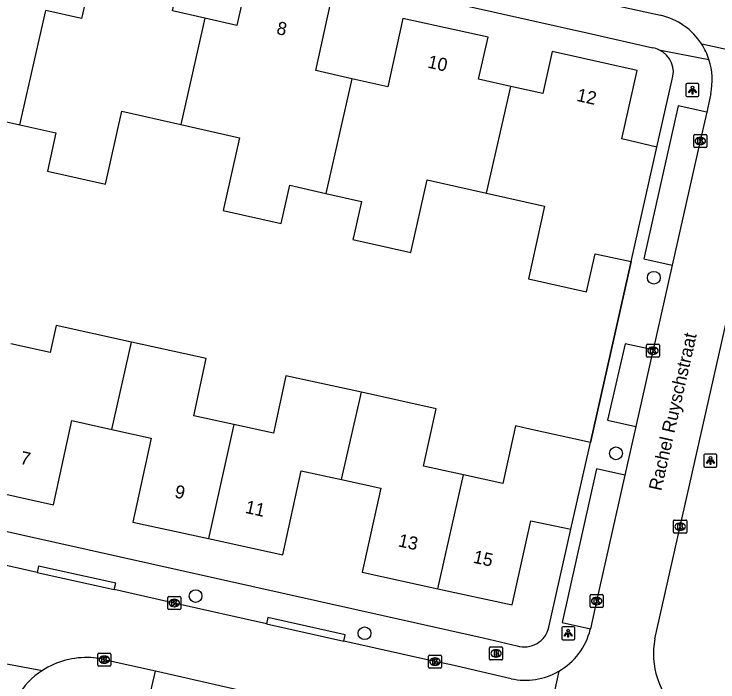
# Model space of a CAD drawing. Extents: x 161771 to 163125, y 382479 to 383177.
# Drawn here: x 162651.4 to 162705.3, y 382690.8 to 382742 of the extents above; entities that cross this region are included whole.
import ezdxf

# ---------------------------------------------------------------- set-up
doc = ezdxf.new("R2010")
doc.units = 0
for name, color, linetype in [('IMGEO_Boom', 7, 'Continuous'), ('IMGEO_Brandkraan', 7, 'Continuous'), ('IMGEO_Kolk', 7, 'Continuous'), ('IMGEO_Lichtpunt', 7, 'Continuous'), ('IMGEO_Muur', 7, 'Continuous'), ('IMGEO_Openbare_ruimte_label', 7, 'Continuous'), ('IMGEO_Pand', 7, 'Continuous'), ('IMGEO_Pand_nummerreeks', 7, 'Continuous'), ('IMGEO_Rijbaan_lokaal_open', 7, 'Continuous'), ('IMGEO_Voetpad_open', 7, 'Continuous')]:
    doc.layers.add(name, color=color, linetype=linetype)

msp = doc.modelspace()

# ---------------------------------------------------------------- linework, layer by layer
at = {"layer": 'IMGEO_Boom'}
for centre in [(162700.344, 382721.8), (162697.444, 382708.341), (162665.257, 382697.403), (162678.192, 382694.553)]:
    msp.add_circle(centre, 0.489, dxfattribs=at)
at = {"layer": 'IMGEO_Brandkraan'}
for p, q in [((162687.764, 382692.58), (162687.764, 382693.432)), ((162687.839, 382693.506), (162688.691, 382693.506)), ((162688.252, 382693.286), (162688.277, 382693.286)), ((162688.765, 382693.432), (162688.765, 382692.58)), ((162688.275, 382692.726), (162688.25, 382692.726)), ((162688.691, 382692.506), (162687.839, 382692.506))]:
    msp.add_line(p, q, dxfattribs=at)
for points in [[(162687.764, 382692.58), (162687.764, 382693.432)], [(162687.839, 382693.506), (162688.691, 382693.506)], [(162688.112, 382693.206), (162688.112, 382692.806), (162688.325, 382692.806)], [(162688.343, 382693.206), (162688.112, 382693.206)], [(162688.291, 382693.125), (162688.237, 382693.125), (162688.237, 382693.049)], [(162688.765, 382693.432), (162688.765, 382692.58)], [(162688.237, 382693.049), (162688.29, 382693.049)], [(162688.299, 382692.973), (162688.237, 382692.973), (162688.237, 382692.892)], [(162688.237, 382692.892), (162688.299, 382692.892)], [(162688.691, 382692.506), (162687.839, 382692.506)]]:
    msp.add_lwpolyline(points, dxfattribs=at)
for centre, radius, start, end in [((162687.841, 382693.43), 0.0765, 91.552, 178.448), ((162687.841, 382693.43), 0.0765, 91.552, 178.448), ((162688.292, 382693.087), 0.0379, 267.8285, 90.9355), ((162688.347, 382693.061), 0.145, 59.4692, 91.5367), ((162688.372, 382693.108), 0.0922, 285.5137, 58.1501), ((162688.689, 382693.43), 0.0765, 1.552, 88.448), ((162688.689, 382693.43), 0.0765, 1.552, 88.448), ((162687.841, 382692.582), 0.0765, 181.552, 268.448), ((162687.841, 382692.582), 0.0765, 181.552, 268.448), ((162688.3, 382692.932), 0.0404, 269.8759, 90.5077), ((162688.331, 382693.057), 0.251, 268.6676, 293.5347), ((162688.377, 382692.916), 0.105, 301.3115, 78.989), ((162688.689, 382692.582), 0.0765, 271.552, 358.448), ((162688.689, 382692.582), 0.0765, 271.552, 358.448)]:
    msp.add_arc(centre, radius, start, end, dxfattribs=at)
for centre, major_axis, ratio, start_param, end_param in [((162688.251, 382693.006), (-0.387, 0.002), 0.722429, 4.712389, 7.853982), ((162688.276, 382693.006), (-0.39, 0.002), 0.717154, 1.570796, 4.712389)]:
    msp.add_ellipse(centre, major_axis=major_axis, ratio=ratio, start_param=start_param, end_param=end_param, dxfattribs=at)
at = {"layer": 'IMGEO_Kolk'}
for p, q in [((162703.399, 382731.852), (162703.399, 382732.704)), ((162703.474, 382732.778), (162704.326, 382732.778)), ((162703.887, 382732.558), (162703.912, 382732.558)), ((162704.4, 382732.704), (162704.4, 382731.852)), ((162703.91, 382731.998), (162703.885, 382731.998)), ((162704.326, 382731.778), (162703.474, 382731.778)), ((162699.775, 382715.78), (162699.775, 382716.632)), ((162699.85, 382716.706), (162700.702, 382716.706)), ((162700.263, 382716.486), (162700.288, 382716.486)), ((162700.776, 382716.632), (162700.776, 382715.78)), ((162700.702, 382715.706), (162699.85, 382715.706)), ((162700.286, 382715.926), (162700.261, 382715.926)), ((162701.859, 382702.305), (162701.859, 382703.157)), ((162701.934, 382703.231), (162702.786, 382703.231)), ((162702.347, 382703.011), (162702.372, 382703.011)), ((162702.86, 382703.157), (162702.86, 382702.305)), ((162702.786, 382702.231), (162701.934, 382702.231)), ((162702.37, 382702.451), (162702.345, 382702.451)), ((162695.461, 382696.597), (162695.461, 382697.449)), ((162695.536, 382697.523), (162696.388, 382697.523)), ((162696.462, 382697.449), (162696.462, 382696.597)), ((162663.122, 382696.445), (162663.122, 382697.297)), ((162663.197, 382697.371), (162664.049, 382697.371)), ((162663.61, 382697.151), (162663.635, 382697.151)), ((162664.123, 382697.297), (162664.123, 382696.445)), ((162695.949, 382697.303), (162695.974, 382697.303)), ((162664.049, 382696.371), (162663.197, 382696.371)), ((162663.633, 382696.591), (162663.608, 382696.591)), ((162696.388, 382696.523), (162695.536, 382696.523)), ((162695.972, 382696.743), (162695.947, 382696.743)), ((162657.765, 382692.103), (162657.765, 382692.955)), ((162657.84, 382693.029), (162658.692, 382693.029)), ((162658.253, 382692.809), (162658.278, 382692.809)), ((162658.766, 382692.955), (162658.766, 382692.103)), ((162683.089, 382691.956), (162683.089, 382692.808)), ((162683.164, 382692.882), (162684.016, 382692.882)), ((162683.577, 382692.662), (162683.602, 382692.662)), ((162684.09, 382692.808), (162684.09, 382691.956)), ((162658.692, 382692.029), (162657.84, 382692.029)), ((162658.276, 382692.249), (162658.251, 382692.249)), ((162683.6, 382692.102), (162683.575, 382692.102)), ((162684.016, 382691.882), (162683.164, 382691.882))]:
    msp.add_line(p, q, dxfattribs=at)
for points in [[(162703.399, 382731.852), (162703.399, 382732.704)], [(162703.474, 382732.778), (162704.326, 382732.778)], [(162703.72, 382732.478), (162703.843, 382732.478), (162703.843, 382732.327), (162703.973, 382732.478), (162704.137, 382732.478), (162703.991, 382732.327), (162704.144, 382732.078), (162703.992, 382732.078), (162703.907, 382732.242), (162703.843, 382732.175), (162703.843, 382732.078), (162703.72, 382732.078), (162703.72, 382732.478)], [(162704.4, 382732.704), (162704.4, 382731.852)], [(162704.326, 382731.778), (162703.474, 382731.778)], [(162699.775, 382715.78), (162699.775, 382716.632)], [(162699.85, 382716.706), (162700.702, 382716.706)], [(162700.096, 382716.406), (162700.219, 382716.406), (162700.219, 382716.255), (162700.349, 382716.406), (162700.513, 382716.406), (162700.367, 382716.255), (162700.52, 382716.006), (162700.368, 382716.006), (162700.283, 382716.17), (162700.219, 382716.103), (162700.219, 382716.006), (162700.096, 382716.006), (162700.096, 382716.406)], [(162700.776, 382716.632), (162700.776, 382715.78)], [(162700.702, 382715.706), (162699.85, 382715.706)], [(162701.859, 382702.305), (162701.859, 382703.157)], [(162701.934, 382703.231), (162702.786, 382703.231)], [(162702.18, 382702.931), (162702.303, 382702.931), (162702.303, 382702.78), (162702.433, 382702.931), (162702.597, 382702.931), (162702.451, 382702.78), (162702.604, 382702.531), (162702.452, 382702.531), (162702.367, 382702.695), (162702.303, 382702.628), (162702.303, 382702.531), (162702.18, 382702.531), (162702.18, 382702.931)], [(162702.86, 382703.157), (162702.86, 382702.305)], [(162702.786, 382702.231), (162701.934, 382702.231)], [(162695.461, 382696.597), (162695.461, 382697.449)], [(162695.536, 382697.523), (162696.388, 382697.523)], [(162696.462, 382697.449), (162696.462, 382696.597)], [(162663.122, 382696.445), (162663.122, 382697.297)], [(162663.197, 382697.371), (162664.049, 382697.371)], [(162663.443, 382697.071), (162663.566, 382697.071), (162663.566, 382696.92), (162663.696, 382697.071), (162663.86, 382697.071), (162663.714, 382696.92), (162663.867, 382696.671), (162663.715, 382696.671), (162663.63, 382696.835), (162663.566, 382696.768), (162663.566, 382696.671), (162663.443, 382696.671), (162663.443, 382697.071)], [(162664.123, 382697.297), (162664.123, 382696.445)], [(162695.782, 382697.223), (162695.905, 382697.223), (162695.905, 382697.072), (162696.035, 382697.223), (162696.199, 382697.223), (162696.053, 382697.072), (162696.206, 382696.823), (162696.054, 382696.823), (162695.969, 382696.987), (162695.905, 382696.92), (162695.905, 382696.823), (162695.782, 382696.823), (162695.782, 382697.223)], [(162664.049, 382696.371), (162663.197, 382696.371)], [(162696.388, 382696.523), (162695.536, 382696.523)], [(162657.765, 382692.103), (162657.765, 382692.955)], [(162657.84, 382693.029), (162658.692, 382693.029)], [(162658.086, 382692.729), (162658.209, 382692.729), (162658.209, 382692.578), (162658.339, 382692.729), (162658.503, 382692.729), (162658.357, 382692.578), (162658.51, 382692.329), (162658.358, 382692.329), (162658.273, 382692.493), (162658.209, 382692.426), (162658.209, 382692.329), (162658.086, 382692.329), (162658.086, 382692.729)], [(162658.766, 382692.955), (162658.766, 382692.103)], [(162683.089, 382691.956), (162683.089, 382692.808)], [(162683.164, 382692.882), (162684.016, 382692.882)], [(162683.41, 382692.582), (162683.533, 382692.582), (162683.533, 382692.431), (162683.663, 382692.582), (162683.827, 382692.582), (162683.681, 382692.431), (162683.834, 382692.182), (162683.682, 382692.182), (162683.597, 382692.346), (162683.533, 382692.279), (162683.533, 382692.182), (162683.41, 382692.182), (162683.41, 382692.582)], [(162684.09, 382692.808), (162684.09, 382691.956)], [(162658.692, 382692.029), (162657.84, 382692.029)], [(162684.016, 382691.882), (162683.164, 382691.882)]]:
    msp.add_lwpolyline(points, dxfattribs=at)
for centre, start, end in [((162703.476, 382732.702), 91.552, 178.448), ((162703.476, 382732.702), 91.552, 178.448), ((162704.324, 382732.702), 1.552, 88.448), ((162704.324, 382732.702), 1.552, 88.448), ((162703.476, 382731.854), 181.552, 268.448), ((162703.476, 382731.854), 181.552, 268.448), ((162704.324, 382731.854), 271.552, 358.448), ((162704.324, 382731.854), 271.552, 358.448), ((162699.852, 382716.63), 91.552, 178.448), ((162699.852, 382716.63), 91.552, 178.448), ((162700.7, 382716.63), 1.552, 88.448), ((162700.7, 382716.63), 1.552, 88.448), ((162699.852, 382715.782), 181.552, 268.448), ((162699.852, 382715.782), 181.552, 268.448), ((162700.7, 382715.782), 271.552, 358.448), ((162700.7, 382715.782), 271.552, 358.448), ((162701.936, 382703.155), 91.552, 178.448), ((162701.936, 382703.155), 91.552, 178.448), ((162702.784, 382703.155), 1.552, 88.448), ((162702.784, 382703.155), 1.552, 88.448), ((162701.936, 382702.307), 181.552, 268.448), ((162701.936, 382702.307), 181.552, 268.448), ((162702.784, 382702.307), 271.552, 358.448), ((162702.784, 382702.307), 271.552, 358.448), ((162695.538, 382697.447), 91.552, 178.448), ((162695.538, 382697.447), 91.552, 178.448), ((162696.386, 382697.447), 1.552, 88.448), ((162696.386, 382697.447), 1.552, 88.448), ((162663.199, 382697.295), 91.552, 178.448), ((162663.199, 382697.295), 91.552, 178.448), ((162664.047, 382697.295), 1.552, 88.448), ((162664.047, 382697.295), 1.552, 88.448), ((162663.199, 382696.447), 181.552, 268.448), ((162663.199, 382696.447), 181.552, 268.448), ((162664.047, 382696.447), 271.552, 358.448), ((162664.047, 382696.447), 271.552, 358.448), ((162695.538, 382696.599), 181.552, 268.448), ((162695.538, 382696.599), 181.552, 268.448), ((162696.386, 382696.599), 271.552, 358.448), ((162696.386, 382696.599), 271.552, 358.448), ((162657.842, 382692.953), 91.552, 178.448), ((162657.842, 382692.953), 91.552, 178.448), ((162658.69, 382692.953), 1.552, 88.448), ((162658.69, 382692.953), 1.552, 88.448), ((162683.166, 382692.806), 91.552, 178.448), ((162683.166, 382692.806), 91.552, 178.448), ((162684.014, 382692.806), 1.552, 88.448), ((162684.014, 382692.806), 1.552, 88.448), ((162657.842, 382692.105), 181.552, 268.448), ((162657.842, 382692.105), 181.552, 268.448), ((162658.69, 382692.105), 271.552, 358.448), ((162658.69, 382692.105), 271.552, 358.448), ((162683.166, 382691.958), 181.552, 268.448), ((162683.166, 382691.958), 181.552, 268.448), ((162684.014, 382691.958), 271.552, 358.448), ((162684.014, 382691.958), 271.552, 358.448)]:
    msp.add_arc(centre, 0.0765, start, end, dxfattribs=at)
for centre, major_axis, ratio, start_param, end_param in [((162703.886, 382732.278), (-0.387, 0.002), 0.722429, 4.712389, 7.853982), ((162703.911, 382732.278), (-0.39, 0.002), 0.717154, 1.570796, 4.712389), ((162700.262, 382716.206), (-0.387, 0.002), 0.722429, 4.712389, 7.853982), ((162700.287, 382716.206), (-0.39, 0.002), 0.717154, 1.570796, 4.712389), ((162702.346, 382702.731), (-0.387, 0.002), 0.722429, 4.712389, 7.853982), ((162702.371, 382702.731), (-0.39, 0.002), 0.717154, 1.570796, 4.712389), ((162663.609, 382696.871), (-0.387, 0.002), 0.722429, 4.712389, 7.853982), ((162663.634, 382696.871), (-0.39, 0.002), 0.717154, 1.570796, 4.712389), ((162695.948, 382697.023), (-0.387, 0.002), 0.722429, 4.712389, 7.853982), ((162695.973, 382697.023), (-0.39, 0.002), 0.717154, 1.570796, 4.712389), ((162658.252, 382692.529), (-0.387, 0.002), 0.722429, 4.712389, 7.853982), ((162658.277, 382692.529), (-0.39, 0.002), 0.717154, 1.570796, 4.712389), ((162683.576, 382692.382), (-0.387, 0.002), 0.722429, 4.712389, 7.853982), ((162683.601, 382692.382), (-0.39, 0.002), 0.717154, 1.570796, 4.712389)]:
    msp.add_ellipse(centre, major_axis=major_axis, ratio=ratio, start_param=start_param, end_param=end_param, dxfattribs=at)
at = {"layer": 'IMGEO_Lichtpunt'}
for p, q in [((162702.805, 382736.583), (162702.805, 382735.776)), ((162702.805, 382736.583), (162702.805, 382735.776)), ((162703.707, 382736.678), (162702.899, 382736.678)), ((162703.707, 382736.678), (162702.899, 382736.678)), ((162703.801, 382735.776), (162703.801, 382736.583)), ((162703.801, 382735.776), (162703.801, 382736.583)), ((162702.899, 382735.682), (162703.707, 382735.682)), ((162702.899, 382735.682), (162703.707, 382735.682)), ((162704.182, 382708.194), (162704.182, 382707.387)), ((162704.182, 382708.194), (162704.182, 382707.387)), ((162705.084, 382708.289), (162704.276, 382708.289)), ((162705.084, 382708.289), (162704.276, 382708.289)), ((162705.178, 382707.387), (162705.178, 382708.194)), ((162705.178, 382707.387), (162705.178, 382708.194)), ((162704.276, 382707.293), (162705.084, 382707.293)), ((162704.276, 382707.293), (162705.084, 382707.293)), ((162693.29, 382694.958), (162693.29, 382694.151)), ((162693.29, 382694.958), (162693.29, 382694.151)), ((162694.192, 382695.053), (162693.384, 382695.053)), ((162694.192, 382695.053), (162693.384, 382695.053)), ((162694.286, 382694.151), (162694.286, 382694.958)), ((162694.286, 382694.151), (162694.286, 382694.958)), ((162693.384, 382694.057), (162694.192, 382694.057)), ((162693.384, 382694.057), (162694.192, 382694.057))]:
    msp.add_line(p, q, dxfattribs=at)
for points in [[(162703.179, 382736.247), (162703.218, 382736.219), (162703.03, 382735.957), (162702.992, 382735.984), (162703.179, 382736.247)], [(162703.281, 382736.199), (162703.328, 382736.199), (162703.328, 382735.877), (162703.281, 382735.877), (162703.281, 382736.199)], [(162703.391, 382736.219), (162703.429, 382736.246), (162703.616, 382735.984), (162703.577, 382735.956), (162703.391, 382736.219)], [(162704.556, 382707.858), (162704.595, 382707.83), (162704.407, 382707.568), (162704.369, 382707.595), (162704.556, 382707.858)], [(162704.658, 382707.81), (162704.705, 382707.81), (162704.705, 382707.488), (162704.658, 382707.488), (162704.658, 382707.81)], [(162704.768, 382707.83), (162704.806, 382707.857), (162704.993, 382707.595), (162704.954, 382707.567), (162704.768, 382707.83)], [(162693.664, 382694.622), (162693.703, 382694.594), (162693.515, 382694.332), (162693.477, 382694.359), (162693.664, 382694.622)], [(162693.766, 382694.574), (162693.813, 382694.574), (162693.813, 382694.252), (162693.766, 382694.252), (162693.766, 382694.574)], [(162693.876, 382694.594), (162693.914, 382694.621), (162694.101, 382694.359), (162694.062, 382694.331), (162693.876, 382694.594)]]:
    msp.add_lwpolyline(points, dxfattribs=at)
for centre in [(162703.304, 382736.381), (162704.681, 382707.992), (162693.789, 382694.756)]:
    msp.add_circle(centre, 0.0994, dxfattribs=at)
for centre, start, end in [((162702.899, 382736.583), 90, 180), ((162702.899, 382736.583), 90, 180), ((162703.707, 382736.583), 0, 90), ((162703.707, 382736.583), 0, 90), ((162702.899, 382735.776), 180, 270), ((162702.899, 382735.776), 180, 270), ((162703.707, 382735.776), 270, 0), ((162703.707, 382735.776), 270, 360), ((162704.276, 382708.194), 90, 180), ((162704.276, 382708.194), 90, 180), ((162705.084, 382708.194), 0, 90), ((162705.084, 382708.194), 0, 90), ((162704.276, 382707.387), 180, 270), ((162704.276, 382707.387), 180, 270), ((162705.084, 382707.387), 270, 0), ((162705.084, 382707.387), 270, 360), ((162693.384, 382694.958), 90, 180), ((162693.384, 382694.958), 90, 180), ((162694.192, 382694.958), 0, 90), ((162694.192, 382694.958), 0, 90), ((162693.384, 382694.151), 180, 270), ((162693.384, 382694.151), 180, 270), ((162694.192, 382694.151), 270, 0), ((162694.192, 382694.151), 270, 360)]:
    msp.add_arc(centre, 0.0946, start, end, dxfattribs=at)
at = {"layer": 'IMGEO_Muur'}
msp.add_lwpolyline([(162698.608, 382723.038), (162695.498, 382709.178)], dxfattribs=at)
at = {"layer": 'IMGEO_Pand'}
for points in [[(162665.955, 382741.686), (162663.475, 382742.24), (162664.194, 382745.46), (162657.734, 382746.937), (162656.532, 382741.659), (162653.794, 382742.271)], [(162677.22, 382737.05), (162674.452, 382737.668), (162675.622, 382742.908), (162669.123, 382744.359), (162668.404, 382741.139), (162665.955, 382741.686)], [(162651.787, 382733.517), (162653.794, 382742.271)], [(162665.955, 382741.686), (162664.133, 382733.537)], [(162689.397, 382736.451), (162686.927, 382737.003), (162687.646, 382740.223), (162681.137, 382741.676), (162679.967, 382736.436), (162677.22, 382737.05)], [(162700.566, 382731.809), (162697.895, 382732.433), (162699.065, 382737.673), (162692.555, 382739.126), (162691.836, 382735.906), (162689.397, 382736.451)], [(162640.71, 382738.765), (162645.2, 382737.759), (162643.954, 382732.2), (162648.411, 382731.201), (162649.067, 382734.127), (162651.787, 382733.517)], [(162677.22, 382737.05), (162675.229, 382728.264)], [(162687.519, 382728.275), (162689.397, 382736.451)], [(162651.787, 382733.517), (162654.567, 382732.894), (162653.911, 382729.968), (162658.349, 382728.974), (162659.6, 382734.553), (162664.133, 382733.537)], [(162664.133, 382733.537), (162668.62, 382732.531), (162667.369, 382726.952), (162671.816, 382725.956), (162672.472, 382728.882), (162675.229, 382728.264)], [(162698.608, 382723.038), (162700.566, 382731.809)], [(162675.229, 382728.264), (162677.953, 382727.653), (162677.337, 382724.904), (162677.297, 382724.727), (162681.734, 382723.733), (162682.98, 382729.292), (162687.519, 382728.275)], [(162687.519, 382728.275), (162691.982, 382727.275), (162690.736, 382721.716), (162695.193, 382720.717), (162695.849, 382723.643), (162698.608, 382723.038)], [(162660.347, 382716.866), (162654.576, 382718.128), (162654.128, 382716.077), (162651.12, 382716.735)], [(162658.837, 382710.177), (162660.347, 382716.866)], [(162668.195, 382710.544), (162665.113, 382711.218), (162666.074, 382715.614), (162660.347, 382716.866)], [(162677.947, 382713.017), (162672.17, 382714.28), (162671.209, 382709.884), (162668.195, 382710.544)], [(162676.417, 382706.332), (162677.947, 382713.017)], [(162685.768, 382706.701), (162682.717, 382707.368), (162683.678, 382711.764), (162677.947, 382713.017)], [(162648.625, 382705.662), (162654.367, 382704.406), (162655.776, 382710.847), (162658.837, 382710.177)], [(162668.195, 382710.544), (162666.233, 382701.81)], [(162695.498, 382709.178), (162690.614, 382710.247), (162689.744, 382710.437), (162688.783, 382706.041), (162685.768, 382706.701)], [(162658.837, 382710.177), (162661.865, 382709.515), (162660.456, 382703.074), (162666.233, 382701.81)], [(162693.992, 382702.525), (162695.498, 382709.178)], [(162666.233, 382701.81), (162671.932, 382700.564), (162673.341, 382707.005), (162676.417, 382706.332)], [(162683.798, 382697.968), (162685.768, 382706.701)], [(162676.417, 382706.332), (162679.429, 382705.673), (162678.02, 382699.232), (162683.798, 382697.968)], [(162683.798, 382697.968), (162689.505, 382696.72), (162690.914, 382703.161), (162693.992, 382702.525)]]:
    msp.add_lwpolyline(points, dxfattribs=at)
at = {"layer": 'IMGEO_Rijbaan_lokaal_open'}
for points in [[(162682.23, 382746.098), (162683.061, 382745.932), (162695.747, 382743.076), (162697.911, 382742.57), (162700.86, 382741.914)], [(162710.777, 382738.221), (162704.008, 382739.697)], [(162700.43, 382694.133), (162702.36, 382702.731), (162705.867, 382718.234), (162709.376, 382733.916), (162709.86, 382736.091)], [(162704.704, 382735.909), (162704.391, 382734.494)], [(162704.391, 382734.494), (162703.9, 382732.278), (162701.753, 382722.756)], [(162701.753, 382722.756), (162700.291, 382716.27)], [(162700.291, 382716.27), (162700.276, 382716.206), (162698.97, 382710.396)], [(162698.97, 382710.396), (162698.128, 382706.656)], [(162698.128, 382706.656), (162695.962, 382697.023), (162695.487, 382694.882)], [(162653.124, 382699.219), (162647.581, 382700.462), (162646.46, 382700.739), (162644.611, 382701.162), (162641.482, 382701.86)], [(162653.124, 382699.219), (162659.031, 382697.899)], [(162670.674, 382695.274), (162663.618, 382696.87), (162659.031, 382697.899)], [(162670.674, 382695.274), (162676.613, 382693.955)], [(162695.487, 382694.882), (162695.479, 382694.846)], [(162689.416, 382691.072), (162684.828, 382692.126), (162683.585, 382692.381), (162676.613, 382693.955)], [(162644.071, 382693.474), (162653.521, 382691.693)], [(162662.182, 382691.642), (162658.266, 382692.529), (162658.034, 382692.59)], [(162679.677, 382687.683), (162675.174, 382688.698), (162662.182, 382691.642)], [(162693.057, 382691.64), (162691.609, 382684.992)]]:
    msp.add_lwpolyline(points, dxfattribs=at)
for centre, radius, start, end in [((162699.718, 382736.949), 5.095, 32.6418, 77.0475), ((162699.757, 382736.968), 5.051, 17.9064, 32.7021), ((162699.712, 382736.951), 5.099, 348.2066, 17.9295), ((162690.511, 382696.081), 5.119, 299.8239, 346.037), ((162706.402, 382692.972), 6.084, 168.9959, 227.0142), ((162656.9, 382686.494), 6.2, 86.8528, 123.0177), ((162656.88, 382686.31), 6.385, 79.5871, 86.7671), ((162656.905, 382686.485), 6.211, 123.0145, 148.7708), ((162690.498, 382696.09), 5.134, 257.8329, 299.9005)]:
    msp.add_arc(centre, radius, start, end, dxfattribs=at)
at = {"layer": 'IMGEO_Voetpad_open'}
for points in [[(162623.348, 382756.657), (162631.971, 382754.731), (162653.103, 382750), (162681.631, 382743.624), (162695.338, 382740.54), (162700.264, 382739.423)], [(162700.736, 382739.275), (162704.564, 382738.521)], [(162700.566, 382731.809), (162701.715, 382736.882)], [(162704.391, 382734.494), (162702.219, 382734.977), (162699.585, 382723.253), (162701.753, 382722.756)], [(162695.498, 382709.178), (162698.608, 382723.038)], [(162700.291, 382716.27), (162698.143, 382716.744), (162696.805, 382710.873), (162698.97, 382710.396)], [(162611.862, 382711.117), (162621.667, 382708.866), (162687.264, 382694.2), (162689.87, 382693.601)], [(162698.128, 382706.656), (162695.952, 382707.157), (162693.323, 382695.374), (162695.487, 382694.882)], [(162692.305, 382695.03), (162693.992, 382702.525)], [(162659.031, 382697.899), (162659.14, 382698.386), (162653.233, 382699.706), (162653.124, 382699.219)], [(162676.613, 382693.955), (162676.721, 382694.443), (162670.782, 382695.762), (162670.674, 382695.274)], [(162679.677, 382687.683), (162679.221, 382685.624), (162661.694, 382689.582), (162662.182, 382691.642)]]:
    msp.add_lwpolyline(points, dxfattribs=at)
for centre, radius, start, end in [((162699.924, 382737.51), 1.943, 65.2762, 79.9052), ((162699.937, 382737.552), 1.9, 339.3621, 65.1378), ((162690.444, 382695.411), 1.899, 252.3997, 348.4141)]:
    msp.add_arc(centre, radius, start, end, dxfattribs=at)

# ---------------------------------------------------------------- texts
at = {"layer": 'IMGEO_Openbare_ruimte_label'}
msp.add_text('Rachel Ruyschstraat', height=1, rotation=77.2288, dxfattribs=at).set_placement((162700.91, 382705.414))
at = {"layer": 'IMGEO_Pand_nummerreeks'}
for s, rotation, p in [('8', 347.4143, (162671.394, 382740.491)), ('10', 347.4178, (162682.963, 382737.908)), ('12', 347.4181, (162694.375, 382735.359)), ('7', 347.6625, (162651.765, 382707.554)), ('9', 347.6627, (162663.595, 382704.967)), ('11', 347.6627, (162668.995, 382703.786)), ('13', 347.6625, (162680.711, 382701.222)), ('15', 347.6625, (162686.453, 382699.966))]:
    msp.add_text(s, height=1, rotation=rotation, dxfattribs=at).set_placement(p)

doc.saveas('drawing.dxf')
